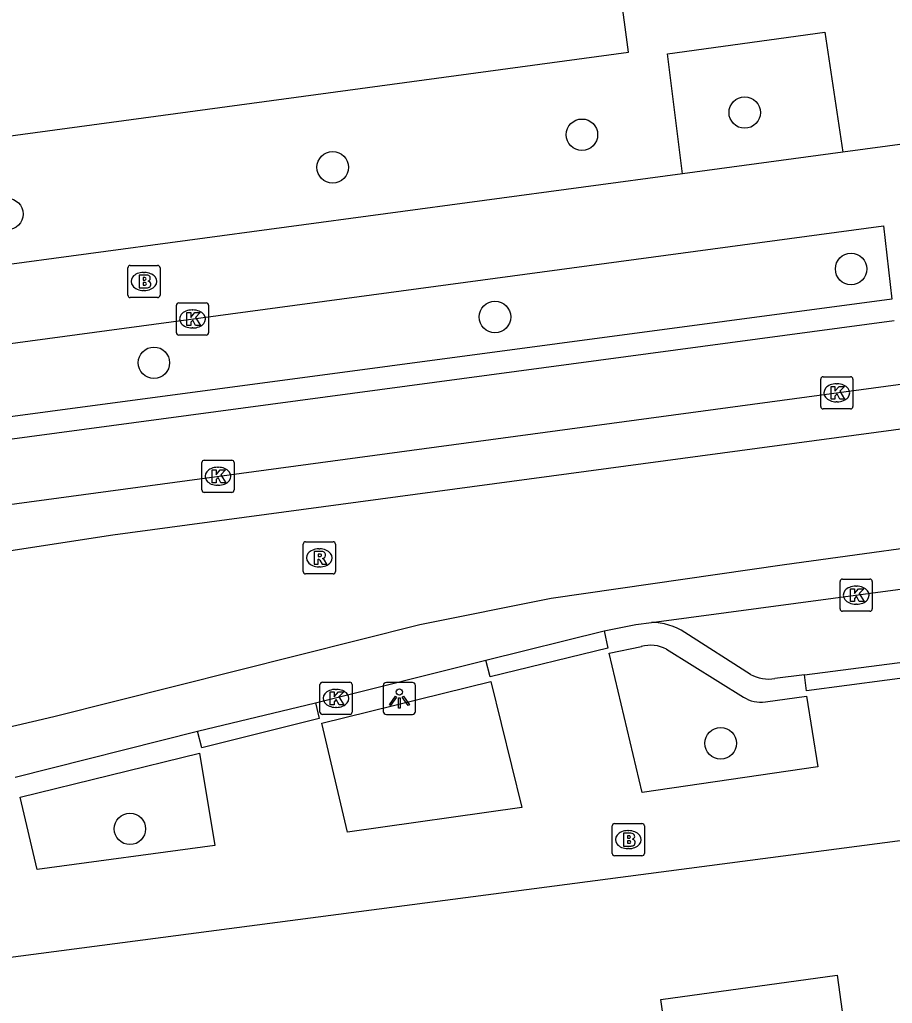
# Model space of a CAD drawing. Extents: x 163427 to 164190, y 380331 to 381641.
# Drawn here: x 163526.47 to 163553.6, y 380893.27 to 380923.83 of the extents above; entities that cross this region are included whole.
import ezdxf

# ---------------------------------------------------------------- set-up
doc = ezdxf.new("R2010")
doc.units = 0
for name, color, linetype in [('IMGEO_Boom', 7, 'Continuous'), ('IMGEO_Brandkraan', 7, 'Continuous'), ('IMGEO_Fietspad_gesloten', 7, 'Continuous'), ('IMGEO_Groenvoorziening', 7, 'Continuous'), ('IMGEO_Kolk', 7, 'Continuous'), ('IMGEO_Lichtpunt', 7, 'Continuous'), ('IMGEO_Pand', 7, 'Continuous'), ('IMGEO_Rijbaan_lokaal_gesloten', 7, 'Continuous'), ('IMGEO_Rijbaan_lokaal_open', 7, 'Continuous'), ('IMGEO_Rioolput', 7, 'Continuous'), ('IMGEO_Voetpad_open', 7, 'Continuous')]:
    doc.layers.add(name, color=color, linetype=linetype)

msp = doc.modelspace()

# ---------------------------------------------------------------- linework, layer by layer
at = {"layer": 'IMGEO_Boom'}
for centre in [(163549.012, 380920.948), (163543.951, 380920.257), (163536.204, 380919.245), (163526.092, 380917.792), (163552.318, 380916.086), (163541.247, 380914.595), (163530.645, 380913.171), (163548.264, 380901.348), (163529.899, 380898.69)]:
    msp.add_circle(centre, 0.489, dxfattribs=at)
at = {"layer": 'IMGEO_Brandkraan'}
for p, q in [((163529.835, 380915.273), (163529.835, 380916.125)), ((163529.91, 380916.199), (163530.762, 380916.199)), ((163530.836, 380916.125), (163530.836, 380915.273)), ((163530.323, 380915.979), (163530.348, 380915.979)), ((163530.762, 380915.199), (163529.91, 380915.199)), ((163530.346, 380915.419), (163530.321, 380915.419)), ((163544.891, 380897.929), (163544.891, 380898.781)), ((163544.966, 380898.855), (163545.818, 380898.855)), ((163545.379, 380898.635), (163545.404, 380898.635)), ((163545.892, 380898.781), (163545.892, 380897.929)), ((163545.402, 380898.075), (163545.377, 380898.075)), ((163545.818, 380897.855), (163544.966, 380897.855))]:
    msp.add_line(p, q, dxfattribs=at)
for points in [[(163529.835, 380915.273), (163529.835, 380916.125)], [(163529.91, 380916.199), (163530.762, 380916.199)], [(163530.836, 380916.125), (163530.836, 380915.273)], [(163530.183, 380915.899), (163530.183, 380915.499), (163530.396, 380915.499)], [(163530.414, 380915.899), (163530.183, 380915.899)], [(163530.362, 380915.818), (163530.308, 380915.818), (163530.308, 380915.742)], [(163530.308, 380915.742), (163530.361, 380915.742)], [(163530.37, 380915.666), (163530.308, 380915.666), (163530.308, 380915.585)], [(163530.308, 380915.585), (163530.37, 380915.585)], [(163530.762, 380915.199), (163529.91, 380915.199)], [(163544.891, 380897.929), (163544.891, 380898.781)], [(163544.966, 380898.855), (163545.818, 380898.855)], [(163545.892, 380898.781), (163545.892, 380897.929)], [(163545.239, 380898.555), (163545.239, 380898.155), (163545.452, 380898.155)], [(163545.47, 380898.555), (163545.239, 380898.555)], [(163545.418, 380898.474), (163545.364, 380898.474), (163545.364, 380898.398)], [(163545.364, 380898.398), (163545.417, 380898.398)], [(163545.426, 380898.322), (163545.364, 380898.322), (163545.364, 380898.241)], [(163545.364, 380898.241), (163545.426, 380898.241)], [(163545.818, 380897.855), (163544.966, 380897.855)]]:
    msp.add_lwpolyline(points, dxfattribs=at)
for centre, radius, start, end in [((163529.912, 380916.123), 0.0765, 91.552, 178.448), ((163529.912, 380916.123), 0.0765, 91.552, 178.448), ((163530.76, 380916.123), 0.0765, 1.552, 88.448), ((163530.76, 380916.123), 0.0765, 1.552, 88.448), ((163530.363, 380915.78), 0.0379, 267.8285, 90.9355), ((163530.418, 380915.754), 0.145, 59.4692, 91.5367), ((163530.443, 380915.801), 0.0922, 285.5137, 58.1501), ((163530.371, 380915.625), 0.0404, 269.8759, 90.5077), ((163530.402, 380915.75), 0.251, 268.6676, 293.5347), ((163530.448, 380915.609), 0.105, 301.3115, 78.989), ((163529.912, 380915.275), 0.0765, 181.552, 268.448), ((163529.912, 380915.275), 0.0765, 181.552, 268.448), ((163530.76, 380915.275), 0.0765, 271.552, 358.448), ((163530.76, 380915.275), 0.0765, 271.552, 358.448), ((163544.968, 380898.779), 0.0765, 91.552, 178.448), ((163544.968, 380898.779), 0.0765, 91.552, 178.448), ((163545.816, 380898.779), 0.0765, 1.552, 88.448), ((163545.816, 380898.779), 0.0765, 1.552, 88.448), ((163545.419, 380898.436), 0.0379, 267.8285, 90.9355), ((163545.474, 380898.41), 0.145, 59.4692, 91.5367), ((163545.499, 380898.457), 0.0922, 285.5137, 58.1501), ((163545.504, 380898.265), 0.105, 301.3115, 78.989), ((163545.427, 380898.281), 0.0404, 269.8759, 90.5077), ((163545.458, 380898.406), 0.251, 268.6676, 293.5347), ((163544.968, 380897.931), 0.0765, 181.552, 268.448), ((163544.968, 380897.931), 0.0765, 181.552, 268.448), ((163545.816, 380897.931), 0.0765, 271.552, 358.448), ((163545.816, 380897.931), 0.0765, 271.552, 358.448)]:
    msp.add_arc(centre, radius, start, end, dxfattribs=at)
for centre, major_axis, ratio, start_param, end_param in [((163530.322, 380915.699), (-0.387, 0.002), 0.722429, 4.712389, 7.853982), ((163530.347, 380915.699), (-0.39, 0.002), 0.717154, 1.570796, 4.712389), ((163545.378, 380898.355), (-0.387, 0.002), 0.722429, 4.712389, 7.853982), ((163545.403, 380898.355), (-0.39, 0.002), 0.717154, 1.570796, 4.712389)]:
    msp.add_ellipse(centre, major_axis=major_axis, ratio=ratio, start_param=start_param, end_param=end_param, dxfattribs=at)
at = {"layer": 'IMGEO_Fietspad_gesloten'}
for points in [[(163546.112, 380905.102), (163564.218, 380907.521), (163584.562, 380909.802)], [(163544.644, 380904.839), (163545.631, 380905.038), (163546.112, 380905.102)], [(163540.965, 380903.929), (163544.644, 380904.839)], [(163535.67, 380902.609), (163540.965, 380903.929)], [(163531.997, 380901.722), (163535.67, 380902.609)], [(163526.334, 380900.294), (163531.997, 380901.722)]]:
    msp.add_lwpolyline(points, dxfattribs=at)
at = {"layer": 'IMGEO_Groenvoorziening'}
msp.add_lwpolyline([(163547.074, 380919.045), (163546.608, 380922.773), (163551.502, 380923.445), (163552.058, 380919.715)], dxfattribs=at)
at = {"layer": 'IMGEO_Kolk'}
for p, q in [((163531.345, 380914.107), (163531.345, 380914.959)), ((163531.42, 380915.033), (163532.272, 380915.033)), ((163532.346, 380914.959), (163532.346, 380914.107)), ((163531.833, 380914.813), (163531.858, 380914.813)), ((163531.856, 380914.253), (163531.831, 380914.253)), ((163532.272, 380914.033), (163531.42, 380914.033)), ((163551.448, 380912.739), (163552.3, 380912.739)), ((163551.373, 380911.813), (163551.373, 380912.665)), ((163551.861, 380912.519), (163551.886, 380912.519)), ((163552.374, 380912.665), (163552.374, 380911.813)), ((163551.884, 380911.959), (163551.859, 380911.959)), ((163552.3, 380911.739), (163551.448, 380911.739)), ((163532.136, 380909.219), (163532.136, 380910.071)), ((163532.211, 380910.145), (163533.063, 380910.145)), ((163533.137, 380910.071), (163533.137, 380909.219)), ((163532.624, 380909.925), (163532.649, 380909.925)), ((163532.647, 380909.365), (163532.622, 380909.365)), ((163533.063, 380909.145), (163532.211, 380909.145)), ((163551.975, 380905.525), (163551.975, 380906.377)), ((163552.05, 380906.451), (163552.902, 380906.451)), ((163552.976, 380906.377), (163552.976, 380905.525)), ((163552.463, 380906.231), (163552.488, 380906.231)), ((163552.486, 380905.671), (163552.461, 380905.671)), ((163552.902, 380905.451), (163552.05, 380905.451)), ((163535.882, 380903.245), (163536.734, 380903.245)), ((163535.807, 380902.319), (163535.807, 380903.171)), ((163536.295, 380903.025), (163536.32, 380903.025)), ((163536.808, 380903.171), (163536.808, 380902.319)), ((163536.318, 380902.465), (163536.293, 380902.465)), ((163536.734, 380902.245), (163535.882, 380902.245))]:
    msp.add_line(p, q, dxfattribs=at)
for points in [[(163531.345, 380914.107), (163531.345, 380914.959)], [(163531.42, 380915.033), (163532.272, 380915.033)], [(163532.346, 380914.959), (163532.346, 380914.107)], [(163531.666, 380914.733), (163531.789, 380914.733), (163531.789, 380914.582), (163531.919, 380914.733), (163532.083, 380914.733), (163531.937, 380914.582), (163532.09, 380914.333), (163531.938, 380914.333), (163531.853, 380914.497), (163531.789, 380914.43), (163531.789, 380914.333), (163531.666, 380914.333), (163531.666, 380914.733)], [(163532.272, 380914.033), (163531.42, 380914.033)], [(163551.448, 380912.739), (163552.3, 380912.739)], [(163551.373, 380911.813), (163551.373, 380912.665)], [(163551.694, 380912.439), (163551.817, 380912.439), (163551.817, 380912.288), (163551.947, 380912.439), (163552.111, 380912.439), (163551.965, 380912.288), (163552.118, 380912.039), (163551.966, 380912.039), (163551.881, 380912.203), (163551.817, 380912.136), (163551.817, 380912.039), (163551.694, 380912.039), (163551.694, 380912.439)], [(163552.374, 380912.665), (163552.374, 380911.813)], [(163552.3, 380911.739), (163551.448, 380911.739)], [(163532.136, 380909.219), (163532.136, 380910.071)], [(163532.211, 380910.145), (163533.063, 380910.145)], [(163533.137, 380910.071), (163533.137, 380909.219)], [(163532.457, 380909.845), (163532.58, 380909.845), (163532.58, 380909.694), (163532.71, 380909.845), (163532.874, 380909.845), (163532.728, 380909.694), (163532.881, 380909.445), (163532.729, 380909.445), (163532.644, 380909.609), (163532.58, 380909.542), (163532.58, 380909.445), (163532.457, 380909.445), (163532.457, 380909.845)], [(163533.063, 380909.145), (163532.211, 380909.145)], [(163551.975, 380905.525), (163551.975, 380906.377)], [(163552.05, 380906.451), (163552.902, 380906.451)], [(163552.976, 380906.377), (163552.976, 380905.525)], [(163552.296, 380906.151), (163552.419, 380906.151), (163552.419, 380906), (163552.549, 380906.151), (163552.713, 380906.151), (163552.567, 380906), (163552.72, 380905.751), (163552.568, 380905.751), (163552.483, 380905.915), (163552.419, 380905.848), (163552.419, 380905.751), (163552.296, 380905.751), (163552.296, 380906.151)], [(163552.902, 380905.451), (163552.05, 380905.451)], [(163535.882, 380903.245), (163536.734, 380903.245)], [(163535.807, 380902.319), (163535.807, 380903.171)], [(163536.128, 380902.945), (163536.251, 380902.945), (163536.251, 380902.794), (163536.381, 380902.945), (163536.545, 380902.945), (163536.399, 380902.794), (163536.552, 380902.545), (163536.4, 380902.545), (163536.315, 380902.709), (163536.251, 380902.642), (163536.251, 380902.545), (163536.128, 380902.545), (163536.128, 380902.945)], [(163536.808, 380903.171), (163536.808, 380902.319)], [(163536.734, 380902.245), (163535.882, 380902.245)]]:
    msp.add_lwpolyline(points, dxfattribs=at)
for centre, start, end in [((163531.422, 380914.957), 91.552, 178.448), ((163531.422, 380914.957), 91.552, 178.448), ((163532.27, 380914.957), 1.552, 88.448), ((163532.27, 380914.957), 1.552, 88.448), ((163531.422, 380914.109), 181.552, 268.448), ((163531.422, 380914.109), 181.552, 268.448), ((163532.27, 380914.109), 271.552, 358.448), ((163532.27, 380914.109), 271.552, 358.448), ((163551.45, 380912.663), 91.552, 178.448), ((163551.45, 380912.663), 91.552, 178.448), ((163552.298, 380912.663), 1.552, 88.448), ((163552.298, 380912.663), 1.552, 88.448), ((163551.45, 380911.815), 181.552, 268.448), ((163551.45, 380911.815), 181.552, 268.448), ((163552.298, 380911.815), 271.552, 358.448), ((163552.298, 380911.815), 271.552, 358.448), ((163532.213, 380910.069), 91.552, 178.448), ((163532.213, 380910.069), 91.552, 178.448), ((163533.061, 380910.069), 1.552, 88.448), ((163533.061, 380910.069), 1.552, 88.448), ((163532.213, 380909.221), 181.552, 268.448), ((163532.213, 380909.221), 181.552, 268.448), ((163533.061, 380909.221), 271.552, 358.448), ((163533.061, 380909.221), 271.552, 358.448), ((163552.052, 380906.375), 91.552, 178.448), ((163552.052, 380906.375), 91.552, 178.448), ((163552.9, 380906.375), 1.552, 88.448), ((163552.9, 380906.375), 1.552, 88.448), ((163552.052, 380905.527), 181.552, 268.448), ((163552.052, 380905.527), 181.552, 268.448), ((163552.9, 380905.527), 271.552, 358.448), ((163552.9, 380905.527), 271.552, 358.448), ((163535.884, 380903.169), 91.552, 178.448), ((163535.884, 380903.169), 91.552, 178.448), ((163536.732, 380903.169), 1.552, 88.448), ((163536.732, 380903.169), 1.552, 88.448), ((163535.884, 380902.321), 181.552, 268.448), ((163535.884, 380902.321), 181.552, 268.448), ((163536.732, 380902.321), 271.552, 358.448), ((163536.732, 380902.321), 271.552, 358.448)]:
    msp.add_arc(centre, 0.0765, start, end, dxfattribs=at)
for centre, major_axis, ratio, start_param, end_param in [((163531.832, 380914.533), (-0.387, 0.002), 0.722429, 4.712389, 7.853982), ((163531.857, 380914.533), (-0.39, 0.002), 0.717154, 1.570796, 4.712389), ((163551.86, 380912.239), (-0.387, 0.002), 0.722429, 4.712389, 7.853982), ((163551.885, 380912.239), (-0.39, 0.002), 0.717154, 1.570796, 4.712389), ((163532.623, 380909.645), (-0.387, 0.002), 0.722429, 4.712389, 7.853982), ((163532.648, 380909.645), (-0.39, 0.002), 0.717154, 1.570796, 4.712389), ((163552.462, 380905.951), (-0.387, 0.002), 0.722429, 4.712389, 7.853982), ((163552.487, 380905.951), (-0.39, 0.002), 0.717154, 1.570796, 4.712389), ((163536.294, 380902.745), (-0.387, 0.002), 0.722429, 4.712389, 7.853982), ((163536.319, 380902.745), (-0.39, 0.002), 0.717154, 1.570796, 4.712389)]:
    msp.add_ellipse(centre, major_axis=major_axis, ratio=ratio, start_param=start_param, end_param=end_param, dxfattribs=at)
at = {"layer": 'IMGEO_Lichtpunt'}
for p, q in [((163538.679, 380903.24), (163537.871, 380903.24)), ((163538.679, 380903.24), (163537.871, 380903.24)), ((163537.777, 380903.145), (163537.777, 380902.338)), ((163537.777, 380903.145), (163537.777, 380902.338)), ((163538.773, 380902.338), (163538.773, 380903.145)), ((163538.773, 380902.338), (163538.773, 380903.145)), ((163537.871, 380902.244), (163538.679, 380902.244)), ((163537.871, 380902.244), (163538.679, 380902.244))]:
    msp.add_line(p, q, dxfattribs=at)
for points in [[(163538.151, 380902.809), (163538.19, 380902.781), (163538.002, 380902.519), (163537.964, 380902.546), (163538.151, 380902.809)], [(163538.253, 380902.761), (163538.3, 380902.761), (163538.3, 380902.439), (163538.253, 380902.439), (163538.253, 380902.761)], [(163538.363, 380902.781), (163538.401, 380902.808), (163538.588, 380902.546), (163538.549, 380902.518), (163538.363, 380902.781)]]:
    msp.add_lwpolyline(points, dxfattribs=at)
msp.add_circle((163538.276, 380902.943), 0.0994, dxfattribs=at)
for centre, start, end in [((163537.871, 380903.145), 90, 180), ((163537.871, 380903.145), 90, 180), ((163538.679, 380903.145), 0, 90), ((163538.679, 380903.145), 0, 90), ((163537.871, 380902.338), 180, 270), ((163537.871, 380902.338), 180, 270), ((163538.679, 380902.338), 270, 0), ((163538.679, 380902.338), 270, 360)]:
    msp.add_arc(centre, 0.0946, start, end, dxfattribs=at)
at = {"layer": 'IMGEO_Pand'}
for points in [[(163471.33, 380912.8), (163500, 380916.679), (163508.903, 380917.883), (163508.561, 380920.408), (163511.652, 380920.826), (163515.885, 380921.398), (163516.226, 380918.874), (163545.4, 380922.82), (163544.426, 380930.112)], [(163543.037, 380889.576), (163546.857, 380890.102), (163546.555, 380892.298), (163546.405, 380893.388), (163551.882, 380894.145), (163552.496, 380889.7)]]:
    msp.add_lwpolyline(points, dxfattribs=at)
at = {"layer": 'IMGEO_Rijbaan_lokaal_gesloten'}
for points in [[(163607.38, 380918.278), (163607.459, 380916.901), (163594.29, 380915.88), (163574.895, 380913.939), (163529.367, 380907.811), (163518.508, 380906.15), (163518.238, 380907.701)], [(163682.084, 380914.454), (163682.039, 380914.453), (163667.849, 380914.247), (163641.715, 380914.042), (163613.539, 380913.634), (163595.47, 380912.102), (163586.588, 380911.285), (163562.905, 380908.63), (163550.246, 380906.894), (163542.996, 380905.847), (163538.913, 380905.03), (163527.53, 380902.17), (163513.545, 380898.902), (163493.877, 380894.347)], [(163518.238, 380907.701), (163566.057, 380914.153)]]:
    msp.add_lwpolyline(points, dxfattribs=at)
at = {"layer": 'IMGEO_Rijbaan_lokaal_open'}
msp.add_lwpolyline([(163521.671, 380910.197), (163553.66, 380914.482)], dxfattribs=at)
at = {"layer": 'IMGEO_Rioolput'}
for p, q in [((163535.286, 380906.684), (163535.286, 380907.536)), ((163535.361, 380907.61), (163536.213, 380907.61)), ((163536.287, 380907.536), (163536.287, 380906.684)), ((163535.774, 380907.39), (163535.799, 380907.39)), ((163536.213, 380906.61), (163535.361, 380906.61)), ((163535.797, 380906.83), (163535.772, 380906.83))]:
    msp.add_line(p, q, dxfattribs=at)
for points in [[(163535.286, 380906.684), (163535.286, 380907.536)], [(163535.361, 380907.61), (163536.213, 380907.61)], [(163536.287, 380907.536), (163536.287, 380906.684)], [(163535.875, 380907.308), (163535.623, 380907.31), (163535.623, 380906.91)], [(163535.801, 380907.229), (163535.747, 380907.229), (163535.747, 380907.148)], [(163535.623, 380906.91), (163535.747, 380906.91), (163535.747, 380907.072), (163535.758, 380907.072)], [(163535.747, 380907.148), (163535.799, 380907.148)], [(163535.805, 380907.043), (163535.876, 380906.91), (163536.016, 380906.91), (163535.951, 380907.036)], [(163536.213, 380906.61), (163535.361, 380906.61)]]:
    msp.add_lwpolyline(points, dxfattribs=at)
for centre, radius, start, end in [((163535.363, 380907.534), 0.0765, 91.552, 178.448), ((163535.363, 380907.534), 0.0765, 91.552, 178.448), ((163536.211, 380907.534), 0.0765, 1.552, 88.448), ((163536.211, 380907.534), 0.0765, 1.552, 88.448), ((163535.807, 380907.133), 0.0964, 77.0061, 93.1865), ((163535.821, 380907.19), 0.0378, 276.6634, 79.6772), ((163535.874, 380907.198), 0.109, 350.3612, 89.416), ((163535.757, 380907.019), 0.0533, 26.0293, 88.6989), ((163535.783, 380907.337), 0.19, 274.7715, 282.9687), ((163535.872, 380907.198), 0.112, 277.5842, 350.9817), ((163535.856, 380906.983), 0.108, 29.5134, 73.7905), ((163535.363, 380906.686), 0.0765, 181.552, 268.448), ((163535.363, 380906.686), 0.0765, 181.552, 268.448), ((163536.211, 380906.686), 0.0765, 271.552, 358.448), ((163536.211, 380906.686), 0.0765, 271.552, 358.448)]:
    msp.add_arc(centre, radius, start, end, dxfattribs=at)
for centre, major_axis, ratio, start_param, end_param in [((163535.773, 380907.11), (-0.387, 0.002), 0.722429, 4.712389, 7.853982), ((163535.798, 380907.11), (-0.39, 0.002), 0.717154, 1.570796, 4.712389)]:
    msp.add_ellipse(centre, major_axis=major_axis, ratio=ratio, start_param=start_param, end_param=end_param, dxfattribs=at)
at = {"layer": 'IMGEO_Voetpad_open'}
for points in [[(163567.021, 380921.728), (163552.058, 380919.715)], [(163552.058, 380919.715), (163547.074, 380919.045)], [(163547.074, 380919.045), (163525.526, 380916.147)], [(163517.005, 380910.265), (163516.721, 380912.497), (163553.321, 380917.422), (163553.584, 380915.152), (163517.005, 380910.265)], [(163544.644, 380904.839), (163544.758, 380904.305), (163541.102, 380903.417), (163540.965, 380903.929)], [(163549.191, 380903.49), (163547.152, 380904.791)], [(163545.825, 380899.818), (163544.798, 380904.144), (163545.798, 380904.36)], [(163546.583, 380904.274), (163548.974, 380902.782)], [(163554.627, 380903.966), (163554.691, 380903.471), (163550.936, 380902.983), (163550.872, 380903.478)], [(163550.872, 380903.478), (163554.627, 380903.966)], [(163542.082, 380899.356), (163536.659, 380898.586), (163535.861, 380901.976), (163541.117, 380903.27), (163542.082, 380899.356)], [(163550.872, 380903.478), (163549.952, 380903.358)], [(163591.127, 380903.206), (163517.891, 380893.601), (163517.396, 380893.496), (163516.914, 380893.369), (163500, 380888.682), (163485.003, 380884.527)], [(163535.67, 380902.609), (163535.78, 380902.12), (163532.137, 380901.207), (163531.997, 380901.722)], [(163549.653, 380902.633), (163550.929, 380902.814), (163551.279, 380900.616), (163545.825, 380899.818)], [(163532.539, 380898.17), (163527.014, 380897.431), (163526.492, 380899.675), (163532.065, 380901.04), (163532.539, 380898.17)]]:
    msp.add_lwpolyline(points, dxfattribs=at)
for centre, radius, start, end in [((163546.122, 380903.24), 1.862, 56.4079, 90.2947), ((163546.075, 380903.267), 1.128, 63.2495, 104.2463), ((163549.762, 380904.522), 1.179, 241.0444, 279.2748), ((163549.516, 380903.629), 1.005, 237.3994, 277.847)]:
    msp.add_arc(centre, radius, start, end, dxfattribs=at)

doc.saveas('drawing.dxf')
